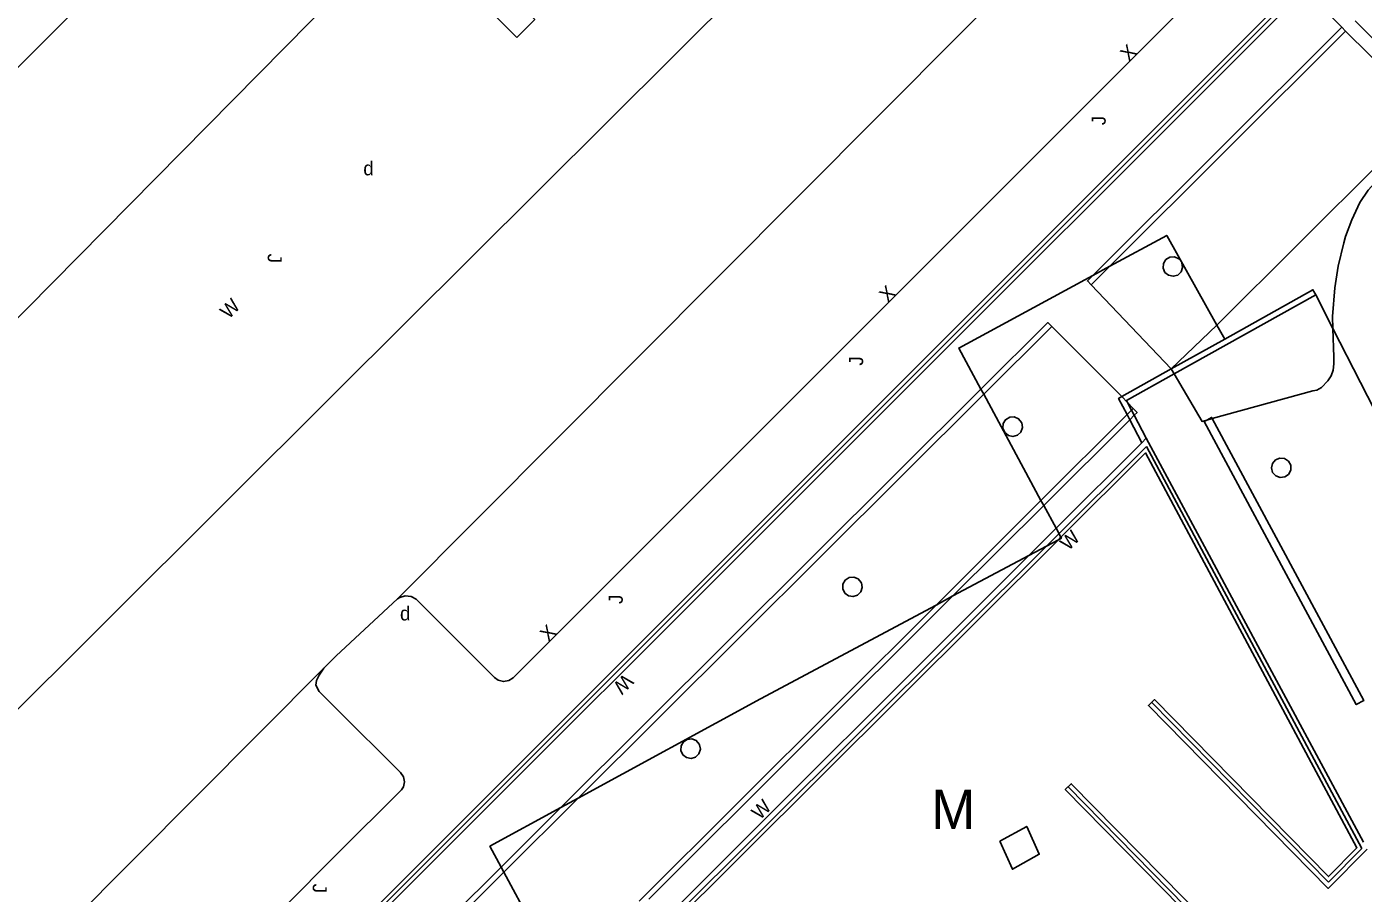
# Model space of a CAD drawing. Extents: x 134999 to 136502, y 457398 to 459002.
# Drawn here: x 135488.97 to 135536.61, y 458470.42 to 458501.31 of the extents above; entities that cross this region are included whole.
import ezdxf

# ---------------------------------------------------------------- set-up
doc = ezdxf.new("R2010")
doc.units = 0
for name, color, linetype in [('RI_DGTB_28', 7, 'Continuous'), ('RI_DGTB_29', 7, 'Continuous'), ('RI_DGTB_30', 7, 'Continuous'), ('RI_DGTB_31', 7, 'Continuous'), ('RI_DGTB_45', 7, 'Continuous'), ('RI_DGTB_55', 7, 'Continuous')]:
    doc.layers.add(name, color=color, linetype=linetype)

msp = doc.modelspace()

# ---------------------------------------------------------------- linework, layer by layer
at = {"layer": 'RI_DGTB_28'}
for points in [[(135530.134, 458492.912), (135530.03, 458493.041), (135529.879, 458493.109), (135529.713, 458493.098), (135529.57, 458493.012), (135529.484, 458492.871), (135529.472, 458492.705), (135529.538, 458492.553), (135529.667, 458492.448), (135529.83, 458492.414), (135529.99, 458492.459), (135530.111, 458492.573), (135530.165, 458492.73), (135530.142, 458492.895), (135530.134, 458492.912)], [(135524.423, 458487.201), (135524.319, 458487.33), (135524.168, 458487.398), (135524.002, 458487.387), (135523.859, 458487.301), (135523.773, 458487.16), (135523.761, 458486.994), (135523.827, 458486.842), (135523.956, 458486.737), (135524.119, 458486.703), (135524.279, 458486.748), (135524.4, 458486.862), (135524.454, 458487.019), (135524.431, 458487.184), (135524.423, 458487.201)], [(135534.022, 458485.682), (135533.94, 458485.827), (135533.801, 458485.917), (135533.635, 458485.933), (135533.481, 458485.871), (135533.373, 458485.745), (135533.335, 458485.584), (135533.376, 458485.423), (135533.487, 458485.299), (135533.642, 458485.24), (135533.807, 458485.259), (135533.944, 458485.352), (135534.024, 458485.498), (135534.026, 458485.664), (135534.022, 458485.682)], [(135518.707, 458481.5), (135518.599, 458481.626), (135518.445, 458481.688), (135518.28, 458481.672), (135518.14, 458481.582), (135518.058, 458481.438), (135518.052, 458481.272), (135518.123, 458481.121), (135518.255, 458481.021), (135518.419, 458480.993), (135518.577, 458481.043), (135518.695, 458481.161), (135518.744, 458481.32), (135518.715, 458481.483), (135518.707, 458481.5)], [(135512.939, 458475.732), (135512.831, 458475.858), (135512.677, 458475.92), (135512.512, 458475.904), (135512.372, 458475.814), (135512.29, 458475.67), (135512.284, 458475.504), (135512.355, 458475.353), (135512.487, 458475.253), (135512.651, 458475.225), (135512.809, 458475.275), (135512.927, 458475.393), (135512.976, 458475.552), (135512.947, 458475.715), (135512.939, 458475.732)]]:
    msp.add_lwpolyline(points, dxfattribs=at)
at = {"layer": 'RI_DGTB_55'}
for p, q in [((135551.244, 458519.76), (135500, 458468.509)), ((135551.343, 458519.661), (135500, 458468.311)), ((135500, 458468.111), (135534.518, 458502.618)), ((135535.838, 458501.298), (135534.518, 458502.618)), ((135535.838, 458501.298), (135526.963, 458492.442)), ((135535.978, 458501.158), (135535.838, 458501.298)), ((135539.293, 458498.553), (135536.317, 458501.527)), ((135535.978, 458501.158), (135527.576, 458492.775)), ((135538.939, 458498.199), (135535.978, 458501.158)), ((135537.261, 458496.521), (135531.389, 458490.677)), ((135527.576, 458492.775), (135526.911, 458492.111)), ((135527.576, 458492.775), (135526.963, 458492.442)), ((135526.911, 458492.111), (135529.764, 458489.109)), ((135534.91, 458491.757), (135529.866, 458488.936)), ((135535.526, 458490.552), (135534.91, 458491.757)), ((135525.501, 458490.621), (135523.076, 458488.206)), ((135528, 458488.123), (135525.501, 458490.621)), ((135531.389, 458490.677), (135529.764, 458489.109)), ((135531.67, 458490.175), (135531.389, 458490.677)), ((135537.492, 458486.707), (135535.526, 458490.552)), ((135531.67, 458490.175), (135529.764, 458489.109)), ((135529.764, 458489.109), (135528, 458488.123)), ((135529.866, 458488.936), (135529.764, 458489.109)), ((135522.978, 458488.388), (135508.003, 458473.473)), ((135522.978, 458488.388), (135523.076, 458488.206)), ((135523.076, 458488.206), (135508.623, 458473.811)), ((135523.076, 458488.206), (135525.118, 458484.426)), ((135528.203, 458487.92), (135528, 458488.123)), ((135528.203, 458487.92), (135528.346, 458487.646)), ((135528.401, 458487.701), (135528.203, 458487.92)), ((135528.185, 458487.486), (135525.118, 458484.426)), ((135528.346, 458487.646), (135528.185, 458487.486)), ((135528.185, 458487.486), (135528.281, 458487.302)), ((135528.442, 458487.463), (135528.281, 458487.302)), ((135528.401, 458487.701), (135528.346, 458487.646)), ((135528.346, 458487.646), (135528.442, 458487.463)), ((135528.442, 458487.463), (135528.872, 458486.643)), ((135528.281, 458487.302), (135525.216, 458484.244)), ((135528.281, 458487.302), (135528.711, 458486.482)), ((135531.221, 458487.34), (135531.026, 458487.287)), ((135528.711, 458486.482), (135525.656, 458483.429)), ((135528.872, 458486.643), (135528.711, 458486.482)), ((135531.195, 458482.318), (135528.872, 458486.643)), ((135511.481, 458469.009), (135528.877, 458486.35)), ((135528.877, 458486.35), (135536.552, 458472.017)), ((135525.118, 458484.426), (135521.378, 458480.694)), ((135525.216, 458484.244), (135521.981, 458481.016)), ((135525.118, 458484.426), (135525.216, 458484.244)), ((135525.216, 458484.244), (135525.656, 458483.429)), ((135525.656, 458483.429), (135524.688, 458482.462)), ((135525.656, 458483.429), (135525.828, 458483.112)), ((135525.738, 458483.023), (135524.688, 458482.462)), ((135525.738, 458483.023), (135525.828, 458483.112)), ((135524.688, 458482.462), (135511.585, 458469.368)), ((135524.688, 458482.462), (135521.981, 458481.016)), ((135531.195, 458482.318), (135531.841, 458481.117)), ((135531.195, 458482.318), (135531.841, 458481.117)), ((135531.195, 458482.318), (135531.841, 458481.117)), ((135502.187, 458480.91), (135500, 458478.885)), ((135521.981, 458481.016), (135511.142, 458470.202)), ((135521.981, 458481.016), (135521.378, 458480.694)), ((135536.608, 458472.24), (135531.841, 458481.117)), ((135521.378, 458480.694), (135510.792, 458470.133)), ((135499.558, 458478.442), (135500, 458478.885)), ((135480.538, 458459.347), (135499.558, 458478.442)), ((135535.363, 458470.814), (135529.063, 458477.225)), ((135532.365, 458467.817), (135526.084, 458474.21)), ((135508.623, 458473.811), (135505.973, 458471.171)), ((135508.623, 458473.811), (135508.003, 458473.473)), ((135508.003, 458473.473), (135505.875, 458471.353)), ((135535.363, 458470.814), (135536.552, 458472.017)), ((135505.875, 458471.353), (135505.973, 458471.171)), ((135505.973, 458471.171), (135507.473, 458468.379))]:
    msp.add_line(p, q, dxfattribs=at)
for points in [[(135500, 458488.296), (135536.236, 458524.373), (135539.676, 458527.727)], [(135502.187, 458480.91), (135542.328, 458521.249), (135545.976, 458524.907)], [(135545.976, 458524.907), (135545.881, 458524.754), (135545.843, 458524.555), (135545.885, 458524.357), (135545.999, 458524.19), (135548.936, 458521.283), (135549.025, 458521.16), (135549.064, 458520.986), (135549.024, 458520.812), (135548.912, 458520.672), (135545.883, 458517.694), (135506.309, 458478.103), (135506.148, 458477.998), (135505.957, 458477.966), (135505.771, 458478.014), (135505.637, 458478.112), (135502.845, 458480.904), (135502.664, 458480.999), (135502.46, 458481.019), (135502.264, 458480.96), (135502.187, 458480.91)], [(135447.998, 458459.29), (135466.796, 458478.039), (135484.612, 458495.836), (135500, 458511.212)], [(135500, 458502.442), (135488.966, 458491.256), (135479.197, 458481.552), (135466.53, 458468.809), (135452.638, 458454.878)], [(135537.481, 458496.301), (135537.151, 458495.891), (135537.132, 458495.874), (135536.779, 458495.484), (135536.488, 458495.045), (135536.201, 458494.421), (135535.973, 458493.832), (135535.908, 458493.61), (135535.711, 458492.771), (135535.597, 458492.008), (135535.511, 458490.981), (135535.526, 458490.552)], [(135531.389, 458490.677), (135529.603, 458493.873), (135527.576, 458492.775)], [(135526.963, 458492.442), (135522.186, 458489.854), (135522.978, 458488.388)], [(135526.963, 458492.442), (135526.771, 458492.251), (135526.911, 458492.111)], [(135534.91, 458491.757), (135534.812, 458491.932), (135531.67, 458490.175)], [(135522.978, 458488.388), (135525.361, 458490.761), (135525.501, 458490.621)], [(135531.221, 458487.34), (135534.811, 458488.331), (135534.954, 458488.354), (135535.114, 458488.449), (135535.341, 458488.681), (135535.458, 458488.86), (135535.531, 458489.061), (135535.559, 458489.295), (135535.561, 458489.531), (135535.526, 458490.552)], [(135529.866, 458488.936), (135528.168, 458487.987), (135528.203, 458487.92)], [(135529.866, 458488.936), (135530.861, 458487.241), (135531.026, 458487.287)], [(135500, 458488.296), (135483.646, 458471.999), (135469.173, 458457.344), (135459.635, 458447.63)], [(135528.185, 458487.486), (135527.885, 458488.059), (135528, 458488.123)], [(135528.442, 458487.463), (135528.541, 458487.561), (135528.401, 458487.701)], [(135531.221, 458487.34), (135536.622, 458477.287), (135536.358, 458477.145), (135530.936, 458487.238), (135531.026, 458487.287)], [(135531.026, 458487.287), (135531.2, 458487.38), (135531.221, 458487.34)], [(135536.741, 458471.992), (135535.355, 458470.593), (135528.949, 458477.113), (135529.163, 458477.323), (135535.363, 458471.013), (135536.38, 458472.042), (135528.843, 458486.118), (135525.828, 458483.112)], [(135525.738, 458483.023), (135511.653, 458468.983), (135513.024, 458466.426)], [(135525.738, 458483.023), (135525.845, 458483.08), (135525.828, 458483.112)], [(135508.623, 458473.811), (135515.119, 458477.351), (135521.378, 458480.694)], [(135500, 458477), (135499.387, 458477.609), (135499.274, 458477.836), (135499.293, 458478.006), (135499.387, 458478.195), (135499.558, 458478.442)], [(135500, 458477), (135502.293, 458474.726), (135502.401, 458474.573), (135502.436, 458474.389), (135502.391, 458474.207), (135502.322, 458474.103), (135500, 458471.786)], [(135524.269, 458459.926), (135532.168, 458467.818), (135525.984, 458474.112), (135526.198, 458474.322), (135532.604, 458467.802), (135522.759, 458458.005)], [(135508.003, 458473.473), (135505.476, 458472.096), (135505.875, 458471.353)], [(135523.655, 458472.272), (135524.101, 458471.276), (135525.056, 458471.806), (135524.61, 458472.802), (135523.655, 458472.272)], [(135484.107, 458455.821), (135490.697, 458462.422), (135500, 458471.786)], [(135505.973, 458471.171), (135500.671, 458465.891), (135500.531, 458466.031), (135505.875, 458471.353)]]:
    msp.add_lwpolyline(points, dxfattribs=at)
msp.add_lwpolyline([(135506.433, 458500.931), (135505.655, 458501.71), (135506.293, 458502.347), (135507.071, 458501.568)], close=True, dxfattribs=at)

# ---------------------------------------------------------------- texts
at = {"layer": 'RI_DGTB_29'}
for p in [(135500.963, 458496.013), (135502.27, 458480.144)]:
    msp.add_text('d', height=0.5, dxfattribs=at).set_placement(p)
at = {"layer": 'RI_DGTB_30'}
for s, rotation, p in [('X', 45.0506, (135528.248, 458500.057)), ('X', 45.0506, (135519.656, 458491.461)), ('W', 45.2853, (135496.165, 458490.864)), ('W', 45.0249, (135526.099, 458482.604)), ('X', 45.0506, (135507.562, 458479.369)), ('W', 225.0845, (135510.279, 458478.275)), ('W', 45.0845, (135515.1, 458473.007))]:
    msp.add_text(s, height=0.5, rotation=rotation, dxfattribs=at).set_placement(p)
at = {"layer": 'RI_DGTB_31'}
for rotation, p in [(90, (135527.424, 458497.801)), (270, (135497.555, 458493.221)), (90, (135518.78, 458489.227)), (90, (135510.212, 458480.731)), (270, (135499.159, 458470.759))]:
    msp.add_text('J', height=0.5, rotation=rotation, dxfattribs=at).set_placement(p)
at = {"layer": 'RI_DGTB_45'}
msp.add_text('M', height=1.4, dxfattribs=at).set_placement((135521.212, 458472.705))

doc.saveas('drawing.dxf')
